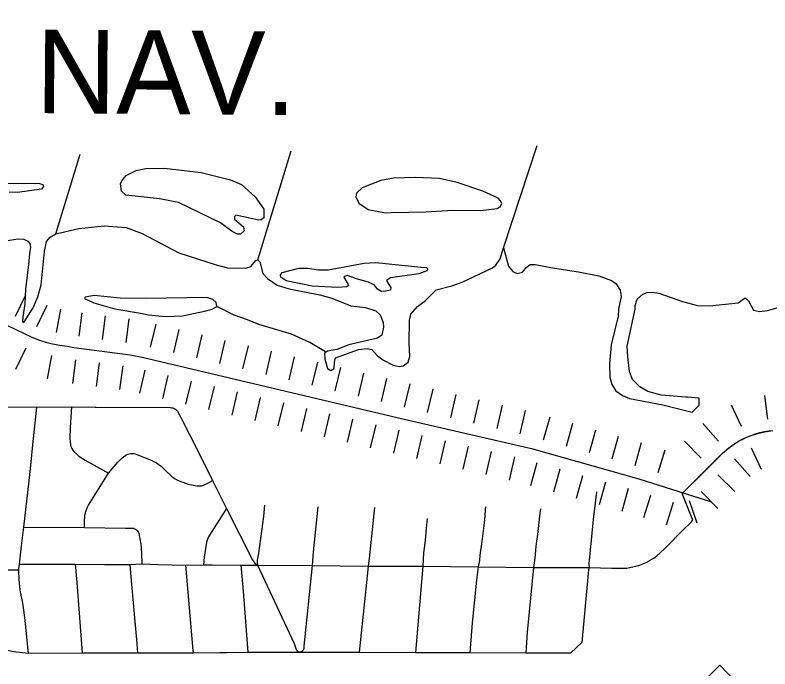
# Model space of a CAD drawing. Extents: x -19 to 366, y -4 to 359.
# Drawn here: x 157.264 to 158.168, y 190.766 to 191.549 of the extents above; entities that cross this region are included whole.
import ezdxf

# ---------------------------------------------------------------- set-up
doc = ezdxf.new("R2010")
doc.units = 0
for name, color, linetype in [('Level 29', 7, 'Continuous'), ('Level 30', 7, 'Continuous'), ('Level 33', 7, 'Continuous'), ('Level 35', 7, 'Continuous'), ('Level 57', 7, 'Continuous'), ('Level 60', 7, 'Continuous'), ('Level 9', 7, 'Continuous')]:
    doc.layers.add(name, color=color, linetype=linetype)

msp = doc.modelspace()

# ---------------------------------------------------------------- linework, layer by layer
at = {"layer": 'Level 29'}
for p, q in [((157.2643, 191.18837), (157.27677, 191.2139)), ((157.28986, 191.17585), (157.30242, 191.20133)), ((157.28986, 191.17585), (157.30242, 191.20133)), ((157.31337, 191.16878), (157.31876, 191.19667)), ((157.3405, 191.16407), (157.34417, 191.19224)), ((157.36867, 191.16039), (157.37234, 191.18856)), ((157.36867, 191.16039), (157.37234, 191.18856)), ((157.39684, 191.15672), (157.40051, 191.18489)), ((157.42615, 191.15116), (157.43268, 191.1788)), ((157.4538, 191.14463), (157.46033, 191.17228)), ((157.4538, 191.14463), (157.46033, 191.17228)), ((157.48145, 191.1381), (157.48798, 191.16575)), ((157.5091, 191.13158), (157.51563, 191.15922)), ((157.26473, 191.12489), (157.27729, 191.15037)), ((157.26473, 191.12489), (157.27729, 191.15037)), ((157.53675, 191.12505), (157.54328, 191.1527)), ((157.53675, 191.12505), (157.54328, 191.1527)), ((157.30259, 191.113), (157.30798, 191.14089)), ((157.5644, 191.11852), (157.57093, 191.14617)), ((157.59205, 191.112), (157.59858, 191.13964)), ((157.33315, 191.10772), (157.33682, 191.1359)), ((157.36132, 191.10405), (157.36499, 191.13222)), ((157.36132, 191.10405), (157.36499, 191.13222)), ((157.6197, 191.10547), (157.62623, 191.13312)), ((157.6197, 191.10547), (157.62623, 191.13312)), ((157.38949, 191.10038), (157.39316, 191.12855)), ((157.4131, 191.09586), (157.41963, 191.12351)), ((157.64735, 191.09894), (157.65388, 191.12659)), ((157.44075, 191.08933), (157.44728, 191.11698)), ((157.44075, 191.08933), (157.44728, 191.11698)), ((157.675, 191.09242), (157.68152, 191.12006)), ((157.70265, 191.08589), (157.70917, 191.11354)), ((157.70265, 191.08589), (157.70917, 191.11354)), ((157.4684, 191.0828), (157.47493, 191.11045)), ((157.49605, 191.07628), (157.50258, 191.10393)), ((157.7303, 191.07936), (157.73682, 191.10701)), ((157.5237, 191.06975), (157.53023, 191.0974)), ((157.5237, 191.06975), (157.53023, 191.0974)), ((157.75791, 191.07296), (157.76431, 191.10064)), ((157.78559, 191.06656), (157.79199, 191.09424)), ((157.78559, 191.06656), (157.79199, 191.09424)), ((157.55135, 191.06322), (157.55787, 191.09087)), ((157.81327, 191.06016), (157.81967, 191.08784)), ((158.16531, 191.06481), (158.16184, 191.093)), ((157.579, 191.0567), (157.58552, 191.08435)), ((157.60665, 191.05017), (157.61317, 191.07782)), ((157.60665, 191.05017), (157.61317, 191.07782)), ((157.84095, 191.05376), (157.84735, 191.08144)), ((158.1338, 191.05599), (158.12186, 191.08177)), ((158.1338, 191.05599), (158.12186, 191.08177)), ((157.6343, 191.04364), (157.64082, 191.07129)), ((157.86862, 191.04736), (157.87502, 191.07504)), ((157.86862, 191.04736), (157.87502, 191.07504)), ((157.89681, 191.04028), (157.9045, 191.06763)), ((157.66194, 191.03712), (157.66847, 191.06477)), ((157.68959, 191.03059), (157.69612, 191.05824)), ((157.68959, 191.03059), (157.69612, 191.05824)), ((157.92416, 191.03259), (157.93185, 191.05994)), ((158.1063, 191.03869), (158.08735, 191.05986)), ((157.71724, 191.02406), (157.72377, 191.05171)), ((157.95151, 191.02491), (157.9592, 191.05226)), ((157.95151, 191.02491), (157.9592, 191.05226)), ((157.74511, 191.01761), (157.75151, 191.04529)), ((157.97886, 191.01722), (157.98655, 191.04457)), ((157.77279, 191.01121), (157.77919, 191.03888)), ((157.77279, 191.01121), (157.77919, 191.03888)), ((157.80047, 191.00481), (157.80687, 191.03248)), ((158.00621, 191.00953), (158.0139, 191.03688)), ((158.08538, 191.01833), (158.0653, 191.03842)), ((157.82814, 190.99841), (157.83454, 191.02608)), ((158.03383, 191.00107), (158.04242, 191.02815)), ((158.03383, 191.00107), (158.04242, 191.02815)), ((158.15768, 191.00443), (158.14574, 191.03021)), ((158.15768, 191.00443), (158.14574, 191.03021)), ((157.85582, 190.99201), (157.86222, 191.01968)), ((157.85582, 190.99201), (157.86222, 191.01968)), ((157.88144, 190.98559), (157.88913, 191.01293)), ((158.14418, 190.99634), (158.12524, 191.01752)), ((157.90879, 190.9779), (157.91648, 191.00525)), ((157.93614, 190.97021), (157.94382, 190.99756)), ((157.93614, 190.97021), (157.94382, 190.99756)), ((158.12555, 190.97815), (158.10546, 190.99824)), ((157.96349, 190.96252), (157.97117, 190.98987)), ((157.99083, 190.95483), (157.99852, 190.98218)), ((158.10545, 190.95806), (158.08537, 190.97816)), ((158.01663, 190.94692), (158.02523, 190.97399)), ((158.01663, 190.94692), (158.02523, 190.97399)), ((158.0437, 190.93832), (158.0523, 190.96539)), ((158.0808, 190.94026), (158.07155, 190.96712))]:
    msp.add_line(p, q, dxfattribs=at)
for points in [[(157.25254, 191.17831), (157.26655, 191.17147), (157.27318, 191.16824), (157.28397, 191.16291), (157.29306, 191.1593), (157.30064, 191.15702), (157.30727, 191.15549), (157.31711, 191.15359), (157.32658, 191.15207), (157.33435, 191.15054), (157.40158, 191.14177), (157.41616, 191.13892), (157.72978, 191.06489), (157.88205, 191.02968), (158.01064, 190.99353), (158.09761, 190.96591)], [(158.07533, 190.9882), (158.11079, 191.02365), (158.11633, 191.0286), (158.12075, 191.03209), (158.12528, 191.03528), (158.13021, 191.03834), (158.13524, 191.041), (158.14022, 191.04331), (158.14522, 191.04531), (158.15034, 191.04708), (158.15588, 191.04864), (158.1613, 191.04979), (158.16641, 191.05063), (158.17119, 191.05122)]]:
    msp.add_lwpolyline(points, dxfattribs=at)
at = {"layer": 'Level 33'}
for points in [[(157.24876, 191.07967), (157.2896, 191.07934)], [(157.2896, 191.07934), (157.28492, 191.03393), (157.28239, 191.00944), (157.27985, 190.98734), (157.27908, 190.98063), (157.27391, 190.93551)], [(157.2896, 191.07934), (157.3315, 191.0795)], [(157.3315, 191.0795), (157.32998, 191.05478), (157.32953, 191.04155), (157.32974, 191.03777), (157.3302, 191.03423), (157.33083, 191.03195), (157.33192, 191.02961), (157.33319, 191.02763), (157.33476, 191.02572), (157.33843, 191.02196), (157.34024, 191.02058), (157.34784, 191.01588), (157.37558, 191.00007)], [(157.3315, 191.0795), (157.35971, 191.07931), (157.36082, 191.0793), (157.44982, 191.07871)], [(157.44982, 191.07871), (157.45139, 191.07861), (157.45277, 191.07832), (157.45408, 191.07784), (157.45536, 191.07719), (157.45652, 191.07638), (157.45754, 191.07542), (157.45845, 191.07432), (157.46214, 191.06761), (157.47319, 191.0456), (157.49298, 191.00621), (157.50013, 190.99146)], [(158.06282, 190.9759), (158.1107, 191.02375), (158.11624, 191.02871), (158.12067, 191.0322), (158.12521, 191.03539), (158.13014, 191.03846), (158.13517, 191.04112), (158.14016, 191.04343), (158.14518, 191.04543), (158.1503, 191.04721), (158.15585, 191.04877), (158.16128, 191.04993), (158.16639, 191.05077), (158.17117, 191.05135)], [(157.37558, 191.00007), (157.38676, 191.0135), (157.39118, 191.0178), (157.39351, 191.01982), (157.39657, 191.02193), (157.39881, 191.02294), (157.40055, 191.02342), (157.40246, 191.02368), (157.40583, 191.02364), (157.40759, 191.02338), (157.40981, 191.02268), (157.42599, 191.01614), (157.43314, 191.0125), (157.43649, 191.01034), (157.43899, 191.00839), (157.44468, 191.00259), (157.45128, 190.99651), (157.45313, 190.99499), (157.45552, 190.99341), (157.45915, 190.99144), (157.46466, 190.98933), (157.47119, 190.98718), (157.4773, 190.98565), (157.48177, 190.98502), (157.48524, 190.98488), (157.48748, 190.98517), (157.49048, 190.98629), (157.49461, 190.98825), (157.50013, 190.99146)], [(157.34697, 190.93497), (157.34687, 190.94219), (157.34754, 190.94925), (157.34872, 190.95411), (157.35034, 190.95869), (157.35197, 190.96169), (157.37558, 191.00007)], [(157.50013, 190.99146), (157.51714, 190.95778)], [(157.95999, 190.97794), (157.95597, 190.94454), (157.95102, 190.89162), (157.9511, 190.88711)], [(157.9511, 190.88711), (157.97857, 190.88656), (157.9896, 190.88658), (157.99626, 190.88665), (158.00504, 190.88826), (158.00988, 190.88955), (158.01071, 190.88979), (158.01492, 190.89131), (158.01651, 190.89199), (158.01736, 190.89235), (158.02125, 190.89423), (158.02361, 190.89548), (158.02726, 190.89766), (158.02866, 190.89858), (158.03218, 190.90116), (158.03643, 190.90476), (158.04188, 190.91008), (158.0483, 190.91649), (158.05805, 190.92625), (158.06401, 190.93221), (158.07297, 190.94128), (158.07559, 190.94391), (158.06282, 190.9759)], [(157.56266, 190.9617), (157.56129, 190.94831), (157.55517, 190.90424), (157.55385, 190.89605), (157.55372, 190.89414), (157.554, 190.89012)], [(157.62628, 190.95995), (157.62093, 190.90609), (157.61957, 190.88969)], [(157.69417, 190.95896), (157.68782, 190.89784), (157.68651, 190.88872)], [(157.82713, 190.95974), (157.82676, 190.95707), (157.82632, 190.94887), (157.8256, 190.94107), (157.82459, 190.93441), (157.82275, 190.91852), (157.82037, 190.90204), (157.8198, 190.89569), (157.81911, 190.8919), (157.81821, 190.8881)], [(157.51714, 190.95778), (157.49673, 190.92602), (157.49558, 190.92404), (157.4946, 190.92197), (157.49379, 190.91982), (157.49314, 190.91762), (157.49015, 190.89976)], [(157.51714, 190.95778), (157.54815, 190.89645), (157.54982, 190.89387), (157.55114, 190.89249), (157.554, 190.89012)], [(157.89289, 190.95768), (157.89213, 190.95223), (157.88939, 190.92661), (157.88835, 190.91865), (157.88732, 190.91247), (157.88613, 190.89838), (157.88473, 190.88734)], [(157.75727, 190.94581), (157.75598, 190.93377), (157.75478, 190.91987), (157.7541, 190.91326), (157.75298, 190.90491), (157.75204, 190.88883)], [(157.27391, 190.93551), (157.271, 190.91334), (157.26866, 190.89117)], [(157.27391, 190.93551), (157.34697, 190.93497)], [(157.34697, 190.93497), (157.39611, 190.93433), (157.40323, 190.93448), (157.40454, 190.93441), (157.40583, 190.93415), (157.40705, 190.93371), (157.40818, 190.93308), (157.40922, 190.9323), (157.41012, 190.93137), (157.41089, 190.93031), (157.41149, 190.92916), (157.41191, 190.92793), (157.41428, 190.91507), (157.41531, 190.90443), (157.41546, 190.89164)], [(157.49015, 190.89976), (157.4896, 190.89052)], [(157.26866, 190.89117), (157.26804, 190.88571), (157.26805, 190.88441)], [(157.26866, 190.89117), (157.33601, 190.89112)], [(157.33601, 190.89112), (157.33768, 190.86945), (157.34416, 190.78498)], [(157.33601, 190.89112), (157.37098, 190.89097), (157.40127, 190.89084)], [(157.40127, 190.89084), (157.41546, 190.89164)], [(157.40127, 190.89084), (157.40299, 190.8714), (157.40966, 190.79635), (157.41045, 190.78499)], [(157.41546, 190.89164), (157.43471, 190.89103)], [(157.43471, 190.89103), (157.46799, 190.88997)], [(157.46799, 190.88997), (157.4896, 190.89052)], [(157.46799, 190.88997), (157.47658, 190.78798), (157.47757, 190.78507)], [(157.4896, 190.89052), (157.49974, 190.89042)], [(157.49974, 190.89042), (157.5343, 190.89007)], [(157.5343, 190.89007), (157.554, 190.89012)], [(157.5343, 190.89007), (157.53691, 190.85894), (157.54255, 190.786)], [(157.554, 190.89012), (157.5979, 190.79618), (157.59936, 190.79267), (157.60041, 190.78925), (157.60153, 190.78752), (157.60266, 190.78671), (157.6043, 190.78584)], [(157.554, 190.89012), (157.61957, 190.88969)], [(157.61957, 190.88969), (157.60983, 190.79315), (157.60964, 190.7901), (157.60936, 190.78916), (157.60885, 190.78819), (157.60732, 190.78683), (157.6043, 190.78584)], [(157.61957, 190.88969), (157.65329, 190.8892)], [(157.65329, 190.8892), (157.68651, 190.88872)], [(157.68651, 190.88872), (157.68467, 190.86925), (157.67595, 190.7857)], [(157.68651, 190.88872), (157.75204, 190.88883)], [(157.75204, 190.88883), (157.74321, 190.78561)], [(157.75204, 190.88883), (157.81821, 190.8881)], [(157.81821, 190.8881), (157.81639, 190.87192), (157.81135, 190.82118), (157.80825, 190.7855)], [(157.81821, 190.8881), (157.85167, 190.88772)], [(157.85167, 190.88772), (157.88473, 190.88734)], [(157.88473, 190.88734), (157.87715, 190.80979), (157.87528, 190.78521)], [(157.88473, 190.88734), (157.91654, 190.88723)], [(157.91654, 190.88723), (157.9511, 190.88711)], [(157.9511, 190.88711), (157.95033, 190.88428), (157.94266, 190.79755)], [(157.23496, 190.88457), (157.26805, 190.88441)], [(157.26805, 190.88441), (157.26795, 190.88215), (157.26826, 190.87344), (157.2691, 190.86435), (157.27004, 190.85828), (157.27287, 190.84447), (157.27414, 190.83603), (157.27488, 190.83019), (157.27537, 190.82415), (157.27887, 190.79203), (157.27965, 190.78476)], [(157.20226, 190.8044), (157.20547, 190.80388), (157.20819, 190.80314), (157.24124, 190.79254), (157.24636, 190.79076), (157.25377, 190.78864), (157.25849, 190.78756), (157.26496, 190.78646), (157.26944, 190.78584), (157.27965, 190.78476)], [(157.87528, 190.78521), (157.88716, 190.78522), (157.92949, 190.78516), (157.94266, 190.79755)], [(157.27965, 190.78476), (157.34416, 190.78498)], [(157.34416, 190.78498), (157.37744, 190.78499)], [(157.37744, 190.78499), (157.41045, 190.78499)], [(157.41045, 190.78499), (157.44228, 190.78503)], [(157.44228, 190.78503), (157.47757, 190.78507)], [(157.47757, 190.78507), (157.50903, 190.78552), (157.51793, 190.78565)], [(157.51793, 190.78565), (157.54255, 190.786)], [(157.54255, 190.786), (157.6043, 190.78584)], [(157.6043, 190.78584), (157.64158, 190.78577)], [(157.64158, 190.78577), (157.67595, 190.7857)], [(157.67595, 190.7857), (157.74321, 190.78561)], [(157.74321, 190.78561), (157.80825, 190.7855)], [(157.80825, 190.7855), (157.87528, 190.78521)]]:
    msp.add_lwpolyline(points, dxfattribs=at)
at = {"layer": 'Level 35'}
for points in [[(157.50558, 191.19986), (157.50463, 191.20461), (157.50065, 191.20803), (157.49365, 191.2105), (157.4213, 191.20939), (157.38967, 191.2096), (157.35842, 191.21303), (157.34781, 191.21094), (157.34705, 191.20923), (157.35823, 191.2041), (157.38323, 191.19687), (157.4141, 191.19192), (157.42356, 191.18963), (157.44421, 191.18773), (157.46447, 191.18867), (157.4908, 191.19435), (157.4997, 191.19663), (157.50558, 191.19986)], [(157.63568, 191.14528), (157.61674, 191.1565), (157.59496, 191.16676), (157.55557, 191.17818), (157.54231, 191.18388), (157.52622, 191.18921), (157.50558, 191.19986)]]:
    msp.add_lwpolyline(points, dxfattribs=at)
at = {"layer": 'Level 57'}
msp.add_lwpolyline([(158.06909, 190.73212), (158.10792, 190.77048), (158.15639, 190.71974)], dxfattribs=at)
at = {"layer": 'Level 60'}
for points in [[(0, 189.51617), (7.11214, 189.52059), (14.22427, 189.53386), (21.33637, 189.55597), (28.44845, 189.58693), (35.56048, 189.62672), (42.67245, 189.67537), (49.78436, 189.73285), (56.89619, 189.79918), (64.00793, 189.87436), (71.11958, 189.95838), (78.23111, 190.05124), (85.34253, 190.15294), (92.45381, 190.26349), (99.56495, 190.38288), (106.67593, 190.51112), (113.78675, 190.6482), (120.89739, 190.79412), (128.00785, 190.94888), (135.11811, 191.11248), (142.22816, 191.28493), (149.33799, 191.46621), (156.44759, 191.65634), (163.55694, 191.85531), (170.66605, 192.06312), (177.77489, 192.27977), (184.88345, 192.50526), (191.99173, 192.73959), (199.09971, 192.98276), (206.20739, 193.23477), (213.31474, 193.49561), (220.42177, 193.7653), (227.52845, 194.04382), (234.63479, 194.33118), (241.74076, 194.62738), (248.84635, 194.93241), (255.95157, 195.24628), (263.05638, 195.56898), (270.16079, 195.90052), (277.26478, 196.24089), (284.36834, 196.5901), (291.47147, 196.94814), (298.57414, 197.31501), (305.67635, 197.69072), (312.77809, 198.07525), (319.87934, 198.46862), (326.9801, 198.87082), (334.08035, 199.28185), (341.18009, 199.7017)], [(0, 180.89994), (7.12284, 180.90436), (14.24566, 180.9176), (21.36847, 180.93968), (28.49124, 180.97058), (35.61397, 181.01031), (42.73664, 181.05888), (49.85925, 181.11627), (56.98178, 181.18249), (64.10422, 181.25754), (71.22656, 181.34142), (78.3488, 181.43413), (85.47091, 181.53567), (92.5929, 181.64603), (99.71474, 181.76523), (106.83643, 181.89325), (113.95795, 182.0301), (121.0793, 182.17578), (128.20046, 182.33029), (135.32143, 182.49362), (142.44218, 182.66579), (149.56272, 182.84677), (156.68303, 183.03659), (163.8031, 183.23523), (170.92291, 183.4427), (178.04247, 183.65899), (185.16175, 183.88411), (192.28074, 184.11805), (199.39944, 184.36082), (206.51784, 184.61242), (213.63591, 184.87283), (220.75366, 185.14207), (227.87107, 185.42014), (234.98813, 185.70702), (242.10483, 186.00273), (249.22115, 186.30726), (256.33709, 186.62061), (263.45264, 186.94279), (270.56779, 187.27378), (277.68251, 187.61359), (284.79682, 187.96222), (291.91068, 188.31967), (299.02409, 188.68594), (306.13705, 189.06103), (313.24954, 189.44494), (320.36154, 189.83766), (327.47305, 190.23919), (334.58406, 190.64954), (341.69455, 191.06871)]]:
    msp.add_spline(points, degree=3, dxfattribs=at)
at = {"layer": 'Level 9'}
for points in [[(157.84878, 191.26999), (157.88897, 191.3925)], [(157.55465, 191.25568), (157.59427, 191.38598)], [(157.3128, 191.28694), (157.34199, 191.3821)], [(157.43686, 191.32868), (157.39633, 191.33307), (157.39141, 191.33782), (157.39028, 191.34655), (157.3916, 191.35016), (157.39691, 191.35643), (157.40903, 191.3625), (157.42058, 191.36516), (157.44274, 191.36534), (157.47324, 191.36172)], [(157.47324, 191.36172), (157.48687, 191.36019), (157.52191, 191.35144), (157.53516, 191.34573), (157.55145, 191.3311), (157.56167, 191.31647), (157.56186, 191.30811), (157.56167, 191.30602), (157.55845, 191.30355), (157.5558, 191.30298), (157.52833, 191.30926), (157.52644, 191.30736), (157.52663, 191.30413), (157.53723, 191.29501), (157.53818, 191.29026), (157.53363, 191.28628), (157.53022, 191.28628), (157.52378, 191.2897), (157.50977, 191.29996), (157.4594, 191.32411), (157.43686, 191.32868)], [(157.22607, 191.34739), (157.29312, 191.34698), (157.29709, 191.34565), (157.29804, 191.34337), (157.29558, 191.34033), (157.2666, 191.33635), (157.25694, 191.33655)], [(157.7558, 191.31315), (157.788, 191.31504), (157.82133, 191.31464), (157.84122, 191.3171), (157.84463, 191.319), (157.84671, 191.32261), (157.8452, 191.32641), (157.84217, 191.32964), (157.8238, 191.33782), (157.79312, 191.34809), (157.7721, 191.35285), (157.7435, 191.35438), (157.71699, 191.35344), (157.70183, 191.3506), (157.67948, 191.34168), (157.67266, 191.3356), (157.67171, 191.33105), (157.67531, 191.32364), (157.68686, 191.31584), (157.7075, 191.31184), (157.71432, 191.31222)], [(157.71432, 191.31222), (157.7558, 191.31315)], [(157.27565, 191.20281), (157.27318, 191.18742), (157.27261, 191.18134), (157.27451, 191.18058), (157.28569, 191.19824), (157.29118, 191.21135), (157.29516, 191.22559), (157.29896, 191.26567), (157.30162, 191.27764), (157.30598, 191.28277), (157.3128, 191.28694), (157.34026, 191.2932), (157.37075, 191.29622), (157.39689, 191.29431), (157.41602, 191.28728), (157.45976, 191.26389), (157.50464, 191.24982), (157.51828, 191.2462), (157.54025, 191.24581), (157.54612, 191.24771), (157.55218, 191.25492), (157.55465, 191.25568), (157.55692, 191.25321), (157.56051, 191.23934), (157.56619, 191.23345), (157.57755, 191.22547), (157.59195, 191.22071), (157.62869, 191.21386), (157.64308, 191.20967), (157.66581, 191.20055), (157.68361, 191.19845), (157.69573, 191.19464), (157.70122, 191.18989), (157.70482, 191.18058), (157.705, 191.17507)], [(157.25219, 191.27823), (157.26772, 191.28069), (157.27435, 191.28031), (157.27927, 191.27803), (157.28135, 191.27499), (157.2823, 191.27081), (157.28116, 191.26283), (157.28002, 191.24991), (157.27622, 191.22066), (157.27565, 191.20281)], [(157.705, 191.17507), (157.70311, 191.16558), (157.6978, 191.16197), (157.66352, 191.15401), (157.64912, 191.14813), (157.63814, 191.14623), (157.63435, 191.14376), (157.63473, 191.13654), (157.63813, 191.12552), (157.64211, 191.12324), (157.64609, 191.12571), (157.64647, 191.13274), (157.64761, 191.13844), (157.67507, 191.14811), (157.6853, 191.14963), (157.69117, 191.14811), (157.69761, 191.14127), (157.70442, 191.13575), (157.71654, 191.12967), (157.72393, 191.12796), (157.72866, 191.12871), (157.73454, 191.13327), (157.73643, 191.13973), (157.73568, 191.15626), (157.73626, 191.18323), (157.73758, 191.19064), (157.74592, 191.19975), (157.7552, 191.20697), (157.7679, 191.21969), (157.78684, 191.22443), (157.79915, 191.22898), (157.83571, 191.24587), (157.8395, 191.24929), (157.8448, 191.25689), (157.84878, 191.26999), (157.85465, 191.24814), (157.85976, 191.24168), (157.86506, 191.23921), (157.8715, 191.24073), (157.87358, 191.2432)], [(157.68173, 191.25164), (157.69556, 191.25239), (157.73097, 191.24877), (157.75029, 191.24686), (157.75673, 191.24648), (157.75786, 191.24439), (157.75711, 191.2423), (157.74745, 191.23869), (157.71335, 191.23396), (157.70862, 191.23092), (157.71146, 191.22617), (157.71373, 191.22237), (157.71335, 191.21933), (157.70748, 191.218), (157.70255, 191.21763), (157.69782, 191.22067), (157.69422, 191.22542), (157.68703, 191.22903), (157.67282, 191.23303), (157.66165, 191.23702), (157.65843, 191.2355), (157.65767, 191.23474), (157.66278, 191.22619), (157.66297, 191.22486), (157.66108, 191.22315), (157.65047, 191.22259), (157.6196, 191.22412), (157.58854, 191.23059), (157.5821, 191.23497), (157.58172, 191.23744), (157.58381, 191.24028), (157.60351, 191.24578), (157.61392, 191.24559), (157.62737, 191.24349), (157.63873, 191.24368)], [(157.63873, 191.24368), (157.68173, 191.25164)], [(157.87358, 191.2432), (157.87605, 191.24661), (157.88059, 191.25003), (157.88647, 191.25003), (157.90976, 191.24546), (157.93855, 191.24108), (157.96279, 191.23632), (157.97794, 191.23099), (157.98324, 191.22738), (157.98835, 191.21921), (157.98968, 191.21161), (157.98645, 191.19642), (157.98588, 191.18806), (157.97773, 191.15387), (157.97545, 191.13108), (157.97601, 191.11512), (157.97847, 191.10619), (157.9832, 191.09878), (157.99116, 191.09308), (157.99949, 191.08965), (158.03945, 191.08204), (158.07467, 191.07323), (158.08293, 191.0816), (158.08293, 191.08982), (158.06912, 191.09117)], [(158.06912, 191.09117), (158.0671, 191.09133), (158.03737, 191.09363), (158.02165, 191.098), (158.01199, 191.10352), (158.00328, 191.11226), (157.99969, 191.12195), (157.99761, 191.13942), (157.99686, 191.15215), (158.00653, 191.19641), (158.00634, 191.20078), (158.00861, 191.20837), (158.01543, 191.21464), (158.02074, 191.21635), (158.02718, 191.2171), (158.03475, 191.21558), (158.06316, 191.20569), (158.08115, 191.20093), (158.09536, 191.20074), (158.12964, 191.20395), (158.13797, 191.21022), (158.14214, 191.20642), (158.14801, 191.19521), (158.1552, 191.19368), (158.16467, 191.19482), (158.1963, 191.20373)]]:
    msp.add_lwpolyline(points, dxfattribs=at)

# ---------------------------------------------------------------- texts
at = {"layer": 'Level 30'}
msp.add_text('NAV.', height=0.1, rotation=359.56233, dxfattribs=at).set_placement((157.2883, 191.43135))

doc.saveas('drawing.dxf')
